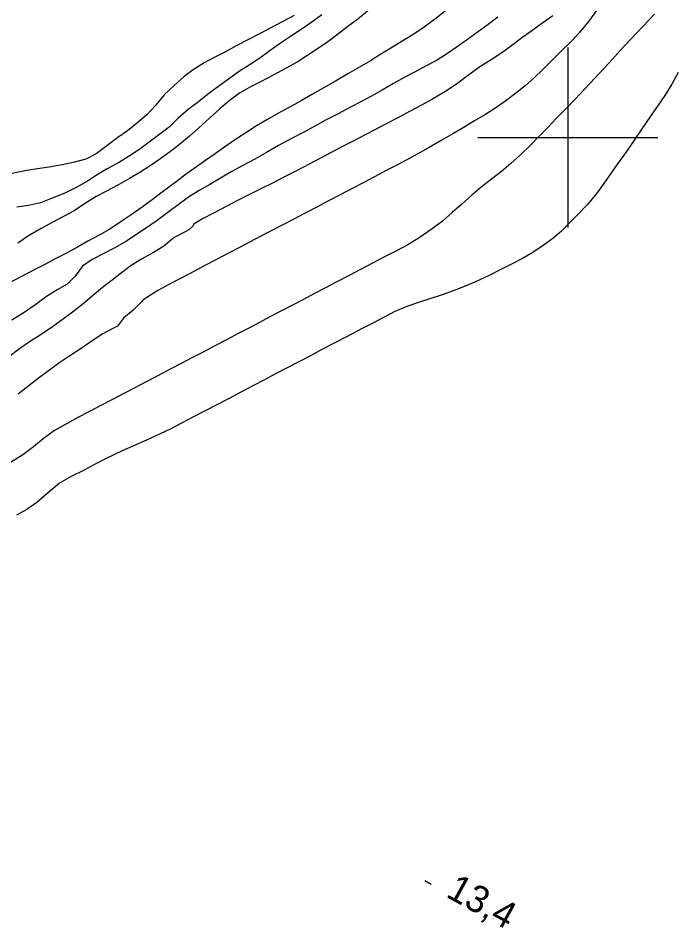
# Model space of a CAD drawing. Extents: x 219136 to 222520, y 5421589 to 5424530.
# Drawn here: x 219739 to 219812.2, y 5423312.2 to 5423413.3 of the extents above; entities that cross this region are included whole.
import ezdxf

# ---------------------------------------------------------------- set-up
doc = ezdxf.new("R2010")
doc.units = 0
for name, color, linetype in [('Level 1', 7, 'Continuous'), ('Level 2', 7, 'Continuous'), ('Level 3', 7, 'Continuous'), ('Level 61', 7, 'Continuous')]:
    doc.layers.add(name, color=color, linetype=linetype)

msp = doc.modelspace()

# ---------------------------------------------------------------- linework, layer by layer
at = {"layer": 'Level 1'}
for points in [[(219769.59, 5423413.57), (219768.28, 5423412.86), (219767.02, 5423412.2), (219765.84, 5423411.58), (219764.47, 5423410.87), (219763.23, 5423410.22), (219761.89, 5423409.51), (219760.74, 5423408.91), (219759.6, 5423408.3), (219758.4, 5423407.53), (219757.39, 5423406.78), (219756.27, 5423405.79), (219755.18, 5423404.74), (219754.2, 5423403.57), (219753.26, 5423402.54), (219752.27, 5423401.7), (219751.08, 5423400.77), (219750.02, 5423400), (219748.82, 5423399.09), (219747.63, 5423398.19), (219746.46, 5423397.62), (219745.07, 5423397.22), (219743.84, 5423396.98), (219742.38, 5423396.73), (219741.09, 5423396.53), (219739.71, 5423396.3), (219738.28, 5423396.02)], [(219798.34, 5423413.55), (219797.23, 5423412.74), (219796.12, 5423411.93), (219795.01, 5423411.15), (219793.93, 5423410.35), (219792.88, 5423409.58), (219791.47, 5423408.64), (219790.34, 5423407.93), (219788.84, 5423406.86), (219787.63, 5423405.94), (219786.35, 5423405.1), (219784.9, 5423404.23), (219783.73, 5423403.59), (219782.48, 5423402.93), (219781.18, 5423402.25), (219779.76, 5423401.5), (219778.57, 5423400.88)], [(219778.57, 5423400.88), (219777.4, 5423400.27), (219776.22, 5423399.65), (219775.05, 5423399.04), (219773.7, 5423398.33), (219772.44, 5423397.67), (219771.27, 5423397.05), (219769.86, 5423396.31), (219768.53, 5423395.63), (219767.26, 5423394.97), (219765.92, 5423394.3), (219764.58, 5423393.66), (219763.33, 5423393.03), (219762.04, 5423392.35), (219760.73, 5423391.66), (219759.42, 5423390.96), (219758.48, 5423390.38), (219758.32, 5423390.13), (219757.91, 5423389.74), (219757.58, 5423389.57)], [(219757.58, 5423389.57), (219756.29, 5423388.89), (219755.12, 5423387.94), (219753.99, 5423387.22), (219752.67, 5423386.49), (219751.49, 5423385.78), (219750.42, 5423384.98), (219749.39, 5423384.16), (219748.32, 5423383.33), (219747.19, 5423382.37), (219746.19, 5423381.55), (219745.13, 5423380.7), (219743.99, 5423379.86), (219742.76, 5423378.98), (219741.38, 5423378.06), (219740.32, 5423377.37), (219739.26, 5423376.63), (219738.22, 5423375.88), (219736.89, 5423374.94), (219735.66, 5423374.08), (219734.62, 5423373.33)]]:
    msp.add_lwpolyline(points, dxfattribs=at)
at = {"layer": 'Level 2'}
for points in [[(219772.68, 5423413.63), (219771.58, 5423412.82), (219770.38, 5423412.02), (219769.2, 5423411.25), (219768.09, 5423410.49), (219766.8, 5423409.56), (219765.79, 5423408.82), (219764.62, 5423408.06), (219763.55, 5423407.4), (219762.42, 5423406.57), (219761.23, 5423405.71), (219760.14, 5423404.89), (219758.97, 5423403.98), (219757.85, 5423403.14), (219756.7, 5423402.12), (219755.74, 5423401.17), (219754.54, 5423400.26), (219753.51, 5423399.5), (219752.46, 5423398.73), (219751.29, 5423397.95), (219750.21, 5423397.27), (219748.83, 5423396.52), (219747.72, 5423395.86), (219746.67, 5423395.16), (219745.47, 5423394.5), (219744.13, 5423393.84), (219742.73, 5423393.29), (219741.44, 5423392.77), (219740.12, 5423392.44), (219738.8, 5423392.28)], [(219777.99, 5423414.22), (219776.68, 5423413.17), (219775.57, 5423412.33), (219774.41, 5423411.44), (219773.36, 5423410.66), (219772.08, 5423409.78), (219771.01, 5423409.07), (219769.93, 5423408.4)], [(219786.37, 5423414.06), (219785.2, 5423413.12), (219784.05, 5423412.29), (219782.89, 5423411.5), (219781.68, 5423410.75), (219780.34, 5423409.94), (219779.23, 5423409.26), (219778.07, 5423408.54), (219776.87, 5423407.82), (219775.58, 5423407.08), (219774.18, 5423406.29), (219772.81, 5423405.51), (219771.57, 5423404.8), (219770.37, 5423404.1)], [(219809.61, 5423413.72), (219808.33, 5423412.36), (219806.95, 5423410.91), (219805.82, 5423409.68), (219804.97, 5423408.72), (219804.1, 5423407.79), (219802.97, 5423406.56), (219801.88, 5423405.42), (219800.82, 5423404.29), (219799.76, 5423403.19), (219798.75, 5423402.15), (219797.73, 5423401.1), (219796.77, 5423400.12), (219795.85, 5423399.18), (219794.76, 5423398.1), (219793.68, 5423397.11), (219792.63, 5423396.23), (219791.52, 5423395.38), (219790.39, 5423394.48), (219789.32, 5423393.59), (219788.22, 5423392.59), (219787.16, 5423391.68), (219786.09, 5423390.73), (219784.95, 5423389.86), (219783.49, 5423388.85), (219782.23, 5423388.1), (219780.96, 5423387.43), (219779.63, 5423386.74), (219778.31, 5423386.04), (219776.99, 5423385.35), (219775.71, 5423384.68)], [(219803.18, 5423414.14), (219802.28, 5423412.9), (219801.27, 5423411.66), (219800.39, 5423410.73), (219799.44, 5423409.8), (219798.49, 5423408.84), (219797.22, 5423407.57), (219796.27, 5423406.66), (219795.25, 5423405.77), (219794.19, 5423404.92), (219793.12, 5423404.1), (219792, 5423403.32), (219790.84, 5423402.57), (219789.65, 5423401.85), (219788.37, 5423401.1), (219787.21, 5423400.42), (219785.92, 5423399.68), (219784.6, 5423398.91), (219783.27, 5423398.17), (219782.11, 5423397.53), (219780.94, 5423396.92), (219779.82, 5423396.33), (219778.51, 5423395.64)], [(219791.14, 5423412.57), (219790.08, 5423411.79), (219788.87, 5423410.92), (219787.6, 5423410.01), (219786.54, 5423409.26), (219785.43, 5423408.58), (219784.18, 5423407.93), (219783.03, 5423407.32), (219781.84, 5423406.68), (219780.62, 5423406), (219779.38, 5423405.29), (219778.13, 5423404.57), (219777, 5423403.98), (219775.85, 5423403.37), (219774.49, 5423402.66), (219773.15, 5423401.96), (219771.9, 5423401.29), (219770.74, 5423400.66), (219769.3, 5423399.91), (219767.87, 5423399.13), (219766.55, 5423398.34), (219765.23, 5423397.6), (219763.9, 5423396.89), (219762.62, 5423396.21), (219761.41, 5423395.5), (219760.25, 5423394.79), (219759.07, 5423394.11), (219757.88, 5423393.37), (219756.74, 5423392.52), (219755.57, 5423391.67), (219754.38, 5423390.8), (219753.19, 5423389.97), (219752.12, 5423389.26), (219750.97, 5423388.49), (219749.63, 5423387.72), (219748.39, 5423387.07), (219747.19, 5423386.44), (219746.1, 5423385.73), (219745.28, 5423384.6), (219744.38, 5423383.7)], [(219792.22, 5423413.39), (219791.14, 5423412.57)], [(219769.93, 5423408.4), (219768.63, 5423407.67), (219767.34, 5423406.99), (219765.93, 5423406.25), (219764.82, 5423405.67), (219763.52, 5423404.93), (219762.38, 5423404.07), (219761.33, 5423403.17), (219760.24, 5423402.2), (219759.01, 5423401.09), (219757.98, 5423400.18), (219756.86, 5423399.24), (219755.71, 5423398.36), (219754.67, 5423397.6), (219753.6, 5423396.86), (219752.47, 5423396.11), (219751.33, 5423395.44), (219750.01, 5423394.7), (219748.75, 5423394.04), (219747.61, 5423393.44), (219746.33, 5423392.66), (219745.16, 5423391.88), (219743.99, 5423391.23), (219742.8, 5423390.61), (219741.51, 5423389.92), (219740.09, 5423389.07), (219738.93, 5423388.29)], [(219812.27, 5423407.22), (219811.53, 5423405.93), (219810.77, 5423404.69), (219810.04, 5423403.61), (219809.18, 5423402.38), (219808.13, 5423400.87), (219807.38, 5423399.72), (219806.51, 5423398.45), (219805.53, 5423397.1), (219804.73, 5423395.98), (219803.98, 5423394.89), (219803.23, 5423393.84), (219802.18, 5423392.57), (219801.07, 5423391.41), (219800.18, 5423390.53), (219799.31, 5423389.61), (219798.32, 5423388.8), (219797.26, 5423388), (219796.13, 5423387.23), (219794.96, 5423386.58), (219793.8, 5423385.98), (219792.65, 5423385.37), (219791.19, 5423384.64), (219789.74, 5423383.97), (219788.58, 5423383.48), (219787.38, 5423383), (219786.06, 5423382.55), (219784.69, 5423382.1), (219783.41, 5423381.67), (219782.11, 5423381.23), (219780.77, 5423380.68), (219779.52, 5423380.02), (219778.34, 5423379.4), (219777.09, 5423378.75), (219776.59, 5423378.49)], [(219770.37, 5423404.1), (219769.22, 5423403.45), (219767.81, 5423402.67), (219766.57, 5423401.97), (219765.42, 5423401.31), (219764.34, 5423400.62), (219763.22, 5423399.88), (219762.02, 5423399.05), (219760.71, 5423398.13), (219759.64, 5423397.39), (219758.49, 5423396.57), (219757.45, 5423395.81), (219756.34, 5423394.98), (219754.96, 5423393.93), (219753.82, 5423393.09), (219752.73, 5423392.29), (219751.51, 5423391.42), (219750.4, 5423390.68), (219749.12, 5423389.84), (219748.04, 5423389.2), (219746.71, 5423388.5), (219745.54, 5423387.81), (219744.39, 5423387.21), (219743.22, 5423386.6), (219741.93, 5423385.92), (219740.82, 5423385.34), (219739.49, 5423384.64), (219738.27, 5423384)], [(219778.51, 5423395.64), (219777.27, 5423394.99), (219776.11, 5423394.38), (219774.78, 5423393.69), (219773.34, 5423392.93), (219772.11, 5423392.29), (219770.76, 5423391.58), (219769.49, 5423390.91), (219768.35, 5423390.31), (219766.83, 5423389.52), (219765.21, 5423388.67), (219763.6, 5423387.82), (219762.25, 5423387.12), (219760.99, 5423386.46), (219759.69, 5423385.78), (219758.54, 5423385.17), (219757.04, 5423384.39), (219755.7, 5423383.68), (219754.47, 5423383.01), (219753.25, 5423382.24), (219752.8, 5423381.95), (219752.65, 5423381.74), (219751.72, 5423380.83), (219750.64, 5423379.95), (219750, 5423379.06), (219749.76, 5423378.94), (219749.54, 5423378.82)], [(219775.71, 5423384.68), (219774.36, 5423383.97), (219773.09, 5423383.3), (219771.95, 5423382.71), (219770.58, 5423381.99), (219769.33, 5423381.33), (219768.2, 5423380.74), (219766.92, 5423380.07), (219765.74, 5423379.45), (219764.63, 5423378.87), (219763.4, 5423378.23), (219762.17, 5423377.58), (219760.78, 5423376.85), (219759.43, 5423376.14), (219758.25, 5423375.53), (219757.14, 5423374.94), (219755.91, 5423374.3), (219754.38, 5423373.49), (219753.03, 5423372.79), (219751.9, 5423372.19), (219750.69, 5423371.56), (219749.42, 5423370.89), (219748.14, 5423370.22), (219746.87, 5423369.56), (219745.59, 5423368.89), (219744.39, 5423368.25), (219742.99, 5423367.46), (219741.74, 5423366.53), (219740.64, 5423365.63), (219739.48, 5423364.75), (219738.11, 5423363.91)], [(219744.38, 5423383.7), (219743.28, 5423383.07), (219742, 5423382.26), (219740.9, 5423381.47), (219739.61, 5423380.56), (219738.26, 5423379.71)], [(219776.59, 5423378.49), (219775.48, 5423377.9), (219774.13, 5423377.2), (219772.76, 5423376.48), (219771.42, 5423375.77), (219770.19, 5423375.13), (219768.84, 5423374.42), (219767.61, 5423373.78), (219766.22, 5423373.05), (219765.09, 5423372.45), (219763.69, 5423371.72), (219762.37, 5423371.03), (219761.02, 5423370.32), (219759.65, 5423369.61), (219758.28, 5423368.89), (219757.17, 5423368.3), (219755.97, 5423367.67), (219754.64, 5423367.04), (219753.21, 5423366.38), (219751.69, 5423365.73), (219750.51, 5423365.21), (219748.73, 5423364.36), (219747.43, 5423363.68), (219746.2, 5423363.03), (219744.85, 5423362.33), (219743.54, 5423361.61), (219743.31, 5423361.43), (219742.15, 5423360.43), (219741.03, 5423359.45), (219739.9, 5423358.68), (219738.78, 5423358.06)], [(219749.54, 5423378.82), (219748.37, 5423378.19), (219747.27, 5423377.48), (219746.05, 5423376.65), (219744.68, 5423375.74), (219743.58, 5423375.02), (219742.31, 5423374.08), (219741.18, 5423373.22), (219740.16, 5423372.44), (219738.94, 5423371.5)]]:
    msp.add_lwpolyline(points, dxfattribs=at)
at = {"layer": 'Level 3'}
msp.add_line((219784.1, 5423317.45), (219784.81, 5423317.06), dxfattribs=at)
at = {"layer": 'Level 61'}
for points in [[(219800, 5423410), (219800, 5423400), (219800, 5423390)], [(219790, 5423400), (219800, 5423400), (219810, 5423400)]]:
    msp.add_lwpolyline(points, dxfattribs=at)

# ---------------------------------------------------------------- texts
at = {"layer": 'Level 3'}
msp.add_text('13,4', height=3, rotation=331.383, dxfattribs=at).set_placement((219786.34, 5423315.7))

doc.saveas('drawing.dxf')
